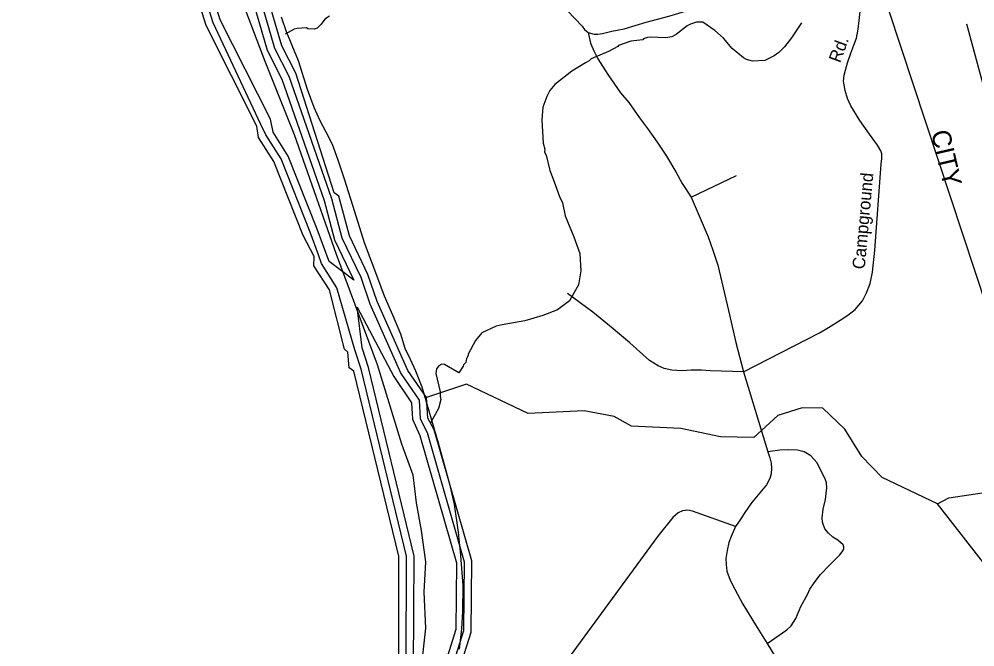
# Model space of a CAD drawing. Extents: x 1551653 to 1702041, y 811336 to 920032.
# Drawn here: x 1579832 to 1584838, y 822567 to 825858 of the extents above; entities that cross this region are included whole.
import ezdxf

# ---------------------------------------------------------------- set-up
doc = ezdxf.new("R2010")
doc.units = 0
for name, color, linetype in [('Old_Level_10', 7, 'Continuous'), ('Old_Level_19', 7, 'Continuous'), ('Old_Level_35', 7, 'Continuous'), ('Old_Level_48', 7, 'Continuous'), ('Old_Level_49', 7, 'Continuous'), ('Old_Level_52', 7, 'Continuous'), ('Old_Level_53', 7, 'Continuous'), ('Old_Level_59', 7, 'Continuous'), ('Old_Level_60', 7, 'Continuous'), ('Old_Level_61', 7, 'Continuous'), ('Old_Level_62', 7, 'Continuous')]:
    doc.layers.add(name, color=color, linetype=linetype)

msp = doc.modelspace()

# ---------------------------------------------------------------- linework, layer by layer
at = {"layer": 'Old_Level_35'}
for p, q in [((1583351.335, 824924.151), (1583589.235, 825038.849)), ((1583626.233, 824009.753), (1583754.133, 823589.653))]:
    msp.add_line(p, q, dxfattribs=at)
for points in [[(1582811.536, 825788.447), (1582843.636, 825779.95), (1582863.636, 825779.55), (1582887.635, 825783.251), (1582935.736, 825794.648), (1583000.033, 825807.548), (1583116.634, 825842.05), (1583235.135, 825874.248), (1583357.733, 825910.649), (1583691.134, 826001.747), (1583731.334, 826009.149), (1583769.431, 826024.549), (1583805.832, 826040.048), (1583860.032, 826059.349)], [(1582704.515, 825902.077), (1582780.135, 825820.849), (1582793.836, 825804.55), (1582811.536, 825788.447)], [(1583626.233, 824009.753), (1584023.332, 824214.153), (1584071.734, 824241.452), (1584132.331, 824280.652), (1584172.931, 824306.052), (1584211.333, 824335.452), (1584249.831, 824380.852), (1584270.533, 824422.751), (1584289.332, 824472.351), (1584302.13, 824532.351), (1584313.833, 824646.15), (1584346.432, 825097.95), (1584350.831, 825127.852), (1584351.133, 825151.851), (1584345.231, 825168.052), (1584327.832, 825198.15), (1584286.533, 825254.849), (1584235.631, 825327.549), (1584188.732, 825404.35), (1584171.333, 825442.451), (1584157.731, 825484.75), (1584152.331, 825512.949), (1584150.533, 825532.949), (1584152.931, 825564.95), (1584159.332, 825590.849), (1584169.831, 825628.648), (1584188.732, 825680.449), (1584203.433, 825722.148), (1584217.931, 825758.149), (1584226.533, 825805.947), (1584240.333, 825927.748)], [(1582811.536, 825788.447), (1582824.834, 825732.05), (1582842.235, 825691.948), (1582863.534, 825649.648), (1582914.535, 825568.75), (1582981.034, 825471.749), (1583024.433, 825421.05), (1583081.234, 825340.249), (1583122.533, 825285.65), (1583173.534, 825212.95), (1583222.434, 825140.151), (1583271.234, 825057.451), (1583304.432, 824996.95), (1583351.335, 824924.151)], [(1584794.602, 825833.531), (1585003.196, 825059.232), (1585098.011, 824747.994), (1585143.523, 824573.397), (1585192.827, 824455.734), (1585230.753, 824395.004)], [(1583351.335, 824924.151), (1583440.433, 824716.852), (1583465.433, 824646.35), (1583492.234, 824567.951), (1583546.833, 824331.052), (1583586.433, 824162.352), (1583626.233, 824009.753)], [(1583626.233, 824009.753), (1583452.234, 824014.251), (1583406.233, 824016.952), (1583352.234, 824017.654), (1583302.132, 824014.452), (1583250.135, 824017.152), (1583210.335, 824025.754), (1583178.534, 824040.154), (1583132.933, 824068.953), (1583030.135, 824160.452), (1582933.334, 824243.851), (1582836.435, 824321.252), (1582703.513, 824419.814)], [(1583754.133, 823589.653), (1583763.733, 823557.655), (1583771.334, 823529.554), (1583773.034, 823503.452), (1583770.632, 823473.452), (1583764.133, 823449.653), (1583745.632, 823415.755), (1583711.134, 823374.253), (1583668.333, 823322.855), (1583633.634, 823271.353), (1583611.134, 823237.553), (1583584.533, 823198.056)], [(1583749.632, 822585.455), (1583852.732, 822655.757), (1583875.133, 822677.555), (1583899.533, 822715.255), (1583926.633, 822778.955), (1583963.634, 822844.454), (1583973.932, 822870.254), (1583992.331, 822897.856), (1584027.033, 822945.356), (1584077.731, 822996.753), (1584130.631, 823049.955), (1584142.833, 823065.953), (1584151.032, 823079.755), (1584151.133, 823091.753), (1584147.331, 823101.855), (1584119.831, 823126.255), (1584093.932, 823142.554), (1584070.333, 823163.056), (1584052.531, 823185.254), (1584039.034, 823221.553), (1584037.331, 823243.554), (1584044.034, 823289.453), (1584054.631, 823339.253), (1584059.132, 823371.152), (1584061.734, 823401.152), (1584060.031, 823427.255), (1584054.234, 823447.353), (1584036.734, 823481.752), (1584011.534, 823532.054), (1583978.033, 823568.553), (1583944.234, 823589.052), (1583908.434, 823597.553), (1583862.433, 823600.053), (1583816.433, 823598.852), (1583754.133, 823589.653)], [(1583584.533, 823198.056), (1583359.432, 823279.253), (1583333.533, 823283.652), (1583305.633, 823279.955), (1583283.435, 823270.454), (1583255.135, 823244.755), (1583177.533, 823147.954), (1582679.434, 822466.755)], [(1583584.533, 823198.056), (1583561.735, 823146.353), (1583549.235, 823114.355), (1583540.534, 823072.554), (1583534.133, 823030.654), (1583535.633, 822998.555), (1583539.235, 822964.454), (1583556.433, 822916.353), (1583579.734, 822869.854), (1583622.532, 822791.255), (1583689.133, 822682.256), (1583749.632, 822585.455)], [(1583749.632, 822585.455), (1583824.034, 822464.255), (1583880.632, 822373.454), (1583939.132, 822266.355), (1584001.632, 822165.456), (1584052.233, 822064.757), (1584089.034, 821982.156), (1584124.824, 821893.55), (1584185.192, 821665.171), (1584230.441, 821500.779), (1584281.11, 821295.904), (1584333.869, 821080.806)]]:
    msp.add_lwpolyline(points, dxfattribs=at)
at = {"layer": 'Old_Level_48'}
msp.add_lwpolyline([(1586150.347, 826233.818), (1584385.414, 825907.609), (1585225.858, 823361.685)], dxfattribs=at)
at = {"layer": 'Old_Level_49'}
msp.add_lwpolyline([(1586150.347, 826233.818), (1584385.414, 825907.609), (1585225.858, 823361.685)], dxfattribs=at)
at = {"layer": 'Old_Level_52'}
msp.add_lwpolyline([(1580973.549, 826021.393), (1581119.228, 825637.131), (1581271.528, 825252.869), (1581492.253, 824625.683), (1581706.358, 824047.081), (1581834.379, 823631.902), (1581893.975, 823468.48), (1581911.632, 823322.726), (1581938.119, 823176.971), (1581960.192, 823013.549), (1581951.363, 822854.544), (1581960.192, 822664.622), (1581938.119, 822461.449)], dxfattribs=at)
at = {"layer": 'Old_Level_53'}
msp.add_lwpolyline([(1582138.506, 822554.602), (1582150.094, 822662.427), (1582155.324, 822752.571), (1582157.273, 822888.41), (1582145.672, 823046.734), (1582133.342, 823169.05), (1582111.449, 823313.377), (1582090.708, 823405.647), (1582060.445, 823522.126), (1582028.109, 823634.843), (1581991.85, 823761.247), (1581942.198, 823928.146), (1581909.491, 824012.657), (1581882.299, 824073.041), (1581853.264, 824131.459), (1581830.16, 824205.97), (1581789.77, 824306.446), (1581745.144, 824405.202), (1581710.439, 824499.759), (1581641.148, 824684.864), (1581589.413, 824847.603), (1581535.843, 825018.583), (1581503.258, 825119.098), (1581472.51, 825201.569), (1581439.397, 825266.073), (1581408.163, 825324.541), (1581377.172, 825395.007), (1581342.668, 825489.557), (1581294.689, 825640.213), (1581232.911, 825791.147), (1581206.044, 825867.735)], dxfattribs=at)
at = {"layer": 'Old_Level_59'}
for points in [[(1584642.603, 823317.283), (1584352.557, 823454.463), (1584245.52, 823564.934), (1584156.527, 823707.907), (1584040.57, 823818.583), (1583932.508, 823820.788), (1583806.503, 823780.649), (1583680.499, 823664.999), (1583505.589, 823668.588), (1583297.564, 823712.213), (1583039.506, 823723.952), (1582948.565, 823775.061), (1582790.573, 823804.537), (1582498.578, 823790.748), (1582175.519, 823944.998), (1581965.546, 823873.742)], [(1584642.603, 823317.283), (1584701.555, 823348.912), (1585260.527, 823432.778), (1585905.519, 823600.255)], [(1585010.569, 822810.855), (1584994.575, 822863.707), (1584642.603, 823317.283)]]:
    msp.add_lwpolyline(points, dxfattribs=at)
at = {"layer": 'Old_Level_60'}
for points in [[(1581965.546, 823873.742), (1581867.531, 824016.869), (1581706.565, 824377.965), (1581658.583, 824520.118), (1581561.49, 824722.3), (1581505.511, 824930.222), (1581481.52, 824947.19), (1581281.492, 825574.854), (1581208.493, 825717.52), (1581026.51, 826338.418), (1580929.52, 827157.754), (1580890.56, 827322.616), (1580647.573, 827852.778), (1580418.53, 828139.8), (1579786.56, 828825.494), (1579044.476, 829428.142), (1578498.525, 829718.189)], [(1581462.655, 821936.052), (1581776.59, 822308.477), (1581820.574, 822474.98), (1581820.574, 823042.871), (1581584.559, 824012.768), (1581559.542, 824029.684), (1581552.571, 824111.91), (1581535.551, 824128.622), (1581457.529, 824438.815), (1581375.508, 824565.23), (1581376.533, 824614.39), (1581319.529, 824723.888), (1581166.56, 825111.129), (1581085.565, 825237.493), (1581077.568, 825296.753), (1580810.487, 825824.095), (1580666.541, 826286.59), (1580668.489, 826375.173)], [(1581879.526, 821930.003), (1581959.086, 822062.825), (1582091.037, 822304.018), (1582198.587, 822644.609), (1582203.508, 823018.727), (1582005.531, 823705.497), (1581972.517, 823765.27), (1581965.546, 823873.742)]]:
    msp.add_lwpolyline(points, dxfattribs=at)
at = {"layer": 'Old_Level_61'}
for points in [[(1575232.25, 832153.848), (1576286.423, 831078.042), (1576420.22, 830981.412), (1576874.923, 830556.39), (1577260.01, 830272.137), (1577629.617, 830044.375), (1578139.171, 829784.779), (1578463.974, 829645.958), (1579000.082, 829361.141), (1579731.606, 828767.054), (1580357.732, 828087.665), (1580578.881, 827810.537), (1580814.486, 827296.472), (1580850.575, 827143.81), (1580947.052, 826329.036), (1581131.701, 825695.015), (1581207.776, 825543.328), (1581429.027, 824906.641), (1581484.288, 824701.487), (1581584.354, 824489.873)], [(1581584.354, 824489.873), (1581455.991, 824588.144), (1581392.425, 824757.158), (1581240.994, 825140.503), (1581162.459, 825265.738), (1581148.926, 825332.893), (1580884.921, 825854.29), (1580746.818, 826297.868), (1580748.459, 826373.43), (1580727.236, 826580.482), (1580695.043, 826620.005), (1580645.215, 827343.48), (1580402.844, 827867.132), (1580096.906, 828238.123), (1579833.004, 828469.062), (1579573.921, 828641.306), (1579200.521, 828982.872), (1578881.87, 829232.779), (1577209.773, 830096.715), (1576846.113, 830333.345), (1576806.025, 830390.605), (1576692.939, 830454.069), (1576314.72, 830779.436), (1576266.738, 830835.312)], [(1581859.226, 822464.779), (1581860.559, 823042.871), (1581623.416, 824022.2), (1581590.813, 824123.65), (1581495.976, 824449.99), (1581415.801, 824576.713), (1581398.987, 824622.593), (1581355.926, 824740.498), (1581203.777, 825125.842), (1581124.012, 825251.641), (1581098.278, 825306.493), (1580847.704, 825839.167), (1580706.628, 826292.229), (1580708.474, 826374.302), (1580727.236, 826580.482), (1580695.043, 826620.005), (1580605.333, 827339.635), (1580366.754, 827850.01), (1580066.251, 828212.542), (1579806.757, 828438.919), (1579549.212, 828609.677), (1579173.454, 828953.395), (1578857.264, 829201.252), (1577189.575, 830062.061)], [(1578481.301, 829682.048), (1579022.228, 829394.616), (1579759.083, 828796.274), (1580388.182, 828113.758), (1580613.227, 827831.658), (1580852.523, 827309.544), (1580890.047, 827150.782), (1580986.832, 826333.701), (1581170.149, 825706.293), (1581244.582, 825559.117), (1581467.269, 824918.432), (1581522.838, 824711.893), (1581621.468, 824504.995), (1581668.63, 824365.15), (1581831.031, 824000.567), (1581926.381, 823860.209), (1581932.635, 823762.707), (1581968.314, 823690.118), (1582163.421, 823013.344), (1582158.705, 822651.017), (1582054.026, 822319.807)], [(1581897.878, 822454.526), (1581900.544, 823042.871), (1581662.274, 824031.684), (1581629.055, 824135.389), (1581602.193, 824348.797), (1581794.43, 823984.317), (1581887.113, 823846.675), (1581892.65, 823760.143), (1581931.199, 823674.688), (1582123.333, 823007.962), (1582118.719, 822657.476), (1582017.116, 822335.544)]]:
    msp.add_lwpolyline(points, dxfattribs=at)
at = {"layer": 'Old_Level_62'}
for points in [[(1581456.709, 825874.538), (1581432.923, 825858.749), (1581414.571, 825830.964), (1581392.322, 825811.279), (1581376.226, 825805.487), (1581344.34, 825807.896), (1581336.343, 825811.997), (1581288.361, 825808.563), (1581272.264, 825804.769), (1581224.59, 825779.907)], [(1583930.047, 825839.372), (1583877.144, 825760.068), (1583840.644, 825712.547), (1583810.297, 825682.969), (1583786.1, 825665.282), (1583737.811, 825641.856), (1583673.732, 825638.677), (1583641.846, 825647.084), (1583625.955, 825655.287), (1583566.592, 825703.986), (1583520.866, 825759.196), (1583475.754, 825797.951), (1583412.291, 825841.884), (1583380.2, 825842.294), (1583348.109, 825832.707), (1583330.065, 825822.917), (1583273.47, 825777.651), (1583251.325, 825765.912), (1583219.337, 825760.324), (1583139.366, 825763.349), (1583123.372, 825761.554), (1583101.329, 825755.813), (1583099.176, 825749.866), (1583035.097, 825742.639), (1582970.916, 825719.468), (1582967.122, 825714.597), (1582918.525, 825688.146), (1582828.097, 825649.288), (1582817.947, 825639.446), (1582797.852, 825629.706), (1582727.314, 825584.594), (1582638.526, 825515.749), (1582612.177, 825484.068), (1582595.773, 825452.336), (1582575.165, 825396.613), (1582570.347, 825330.689), (1582576.908, 825208.683), (1582584.495, 825176.592), (1582584.393, 825160.598), (1582592.185, 825144.502), (1582611.152, 825064.275), (1582626.736, 825024.136), (1582661.595, 824927.71), (1582677.179, 824895.569), (1582692.353, 824827.389), (1582737.362, 824717.173), (1582769.374, 824630.186), (1582773.164, 824538.267), (1582761.544, 824465.482), (1582739.091, 824425.752), (1582713.937, 824380.962), (1582652.342, 824334.528), (1582575.585, 824304.204), (1582480.823, 824275.776), (1582361.422, 824254.928), (1582331.098, 824248.295), (1582255.182, 824213.155), (1582222.681, 824173.58), (1582183.926, 824102.12), (1582183.823, 824094.122), (1582175.621, 824078.231), (1582171.315, 824058.289), (1582159.217, 824046.448), (1582157.167, 824038.451), (1582134.714, 824004.566)], [(1582134.714, 824004.566), (1582059.254, 824047.678), (1582045.311, 824049.882), (1582029.214, 824040.091), (1582017.014, 824024.251), (1582014.758, 824000.259), (1582037.519, 823904.039), (1582037.314, 823880.048), (1582041.107, 823864.002), (1582028.497, 823816.174), (1581987.076, 823740.971)]]:
    msp.add_lwpolyline(points, dxfattribs=at)

# ---------------------------------------------------------------- texts
at = {"layer": 'Old_Level_10'}
for s, rotation, p in [('Rd.', 69.648322, (1584131.609, 825625.328)), ('Campground', 84.817517, (1584260.703, 824544.859))]:
    msp.add_text(s, height=65.6167, rotation=rotation, dxfattribs=at).set_placement(p)
at = {"layer": 'Old_Level_19'}
msp.add_text('CITY', height=98.425, rotation=283.066014, dxfattribs=at).set_placement((1584607.463, 825265.302))

doc.saveas('drawing.dxf')
